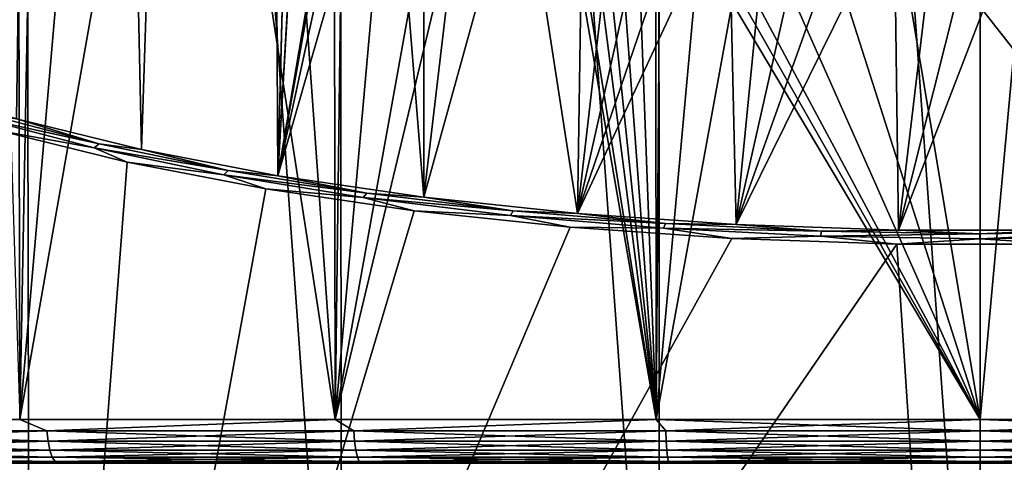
# Model space of a CAD drawing. Header units: millimetres. Extents: x -24 to 24, y 0 to 188.
# Tile 348 of 460: x -6.64 to 0.17, y 150.81 to 153.86. Entities that reach past the tile are written whole.
import ezdxf

# ---------------------------------------------------------------- set-up
doc = ezdxf.new("R2010")
doc.units = ezdxf.units.MM
doc.header["$LTSCALE"] = 58.620611
for name, color, linetype in [('166', 7, 'CONTINUOUS'), ('169', 7, 'CONTINUOUS'), ('173', 7, 'CONTINUOUS'), ('401', 7, 'CONTINUOUS'), ('402', 7, 'CONTINUOUS'), ('75', 7, 'CONTINUOUS'), ('76', 7, 'CONTINUOUS'), ('87', 7, 'CONTINUOUS'), ('88', 7, 'CONTINUOUS')]:
    doc.layers.add(name, color=color, linetype=linetype)

msp = doc.modelspace()

# ---------------------------------------------------------------- linework, layer by layer
at = {"layer": '166', "color": 7, "linetype": 'CONTINUOUS'}
for points in [[(-6.6068, 143.5251, 126.8073), (-13.2133, 143.4601, 126.8278), (-6.7736, 153.0941, 157.16), (-6.6068, 143.5251, 126.8073)], [(-5.8948, 152.8778, 156.455), (-6.6068, 143.5251, 126.8073), (-6.7736, 153.0941, 157.16), (-5.8948, 152.8778, 156.455)], [(-4.9363, 152.6934, 155.8521), (-6.6068, 143.5251, 126.8073), (-5.8948, 152.8778, 156.455), (-4.9363, 152.6934, 155.8521)], [(6.6068, 143.5251, 126.8073), (0, 143.5468, 126.8004), (5.8907, 152.8778, 156.4547), (6.6068, 143.5251, 126.8073)], [(5.8907, 152.8778, 156.4547), (0, 143.5468, 126.8004), (4.9317, 152.6933, 155.8516), (5.8907, 152.8778, 156.4547)], [(-3.9113, 152.5431, 155.3597), (-6.6068, 143.5251, 126.8073), (-4.9363, 152.6934, 155.8521), (-3.9113, 152.5431, 155.3597)], [(4.9317, 152.6933, 155.8516), (0, 143.5468, 126.8004), (3.9061, 152.543, 155.3591), (4.9317, 152.6933, 155.8516)], [(-2.8328, 152.4287, 154.9841), (-6.6068, 143.5251, 126.8073), (-3.9113, 152.5431, 155.3597), (-2.8328, 152.4287, 154.9841)], [(3.9061, 152.543, 155.3591), (0, 143.5468, 126.8004), (2.8278, 152.4286, 154.9837), (3.9061, 152.543, 155.3591)], [(-1.7161, 152.3516, 154.7309), (-6.6068, 143.5251, 126.8073), (-2.8328, 152.4287, 154.9841), (-1.7161, 152.3516, 154.7309)], [(2.8278, 152.4286, 154.9837), (0, 143.5468, 126.8004), (1.7113, 152.3516, 154.7307), (2.8278, 152.4286, 154.9837)], [(-0.576, 152.3128, 154.6033), (-6.6068, 143.5251, 126.8073), (-1.7161, 152.3516, 154.7309), (-0.576, 152.3128, 154.6033)], [(1.7113, 152.3516, 154.7307), (0, 143.5468, 126.8004), (0.5718, 152.3128, 154.6033), (1.7113, 152.3516, 154.7307)], [(0, 143.5468, 126.8004), (-6.6068, 143.5251, 126.8073), (-0.576, 152.3128, 154.6033), (0, 143.5468, 126.8004)], [(0.5718, 152.3128, 154.6033), (0, 143.5468, 126.8004), (-0.576, 152.3128, 154.6033), (0.5718, 152.3128, 154.6033)]]:
    msp.add_3dface(points, dxfattribs=at)
at = {"layer": '169', "color": 7, "linetype": 'CONTINUOUS'}
for points in [[(0, 147.642, 255.5309), (2.2148, 147.6112, 255.4333), (0, 178.708, 246.0331), (0, 147.642, 255.5309)], [(0, 178.708, 246.0331), (2.2148, 147.6112, 255.4333), (2.2341, 178.675, 245.9355), (0, 178.708, 246.0331)]]:
    msp.add_3dface(points, dxfattribs=at)
at = {"layer": '173', "color": 7, "linetype": 'CONTINUOUS'}
for points in [[(-4.4498, 178.5763, 245.6435), (-2.2148, 147.6112, 255.4333), (-2.2342, 178.675, 245.9355), (-4.4498, 178.5763, 245.6435)], [(0, 147.642, 255.5309), (0, 178.708, 246.0331), (-2.2342, 178.675, 245.9355), (0, 147.642, 255.5309)], [(-2.2148, 147.6112, 255.4333), (0, 147.642, 255.5309), (-2.2342, 178.675, 245.9355), (-2.2148, 147.6112, 255.4333)], [(-6.6285, 178.4128, 245.1593), (-4.4108, 147.5191, 255.1411), (-4.4498, 178.5763, 245.6435), (-6.6285, 178.4128, 245.1593)], [(-4.4108, 147.5191, 255.1411), (-2.2148, 147.6112, 255.4333), (-4.4498, 178.5763, 245.6435), (-4.4108, 147.5191, 255.1411)], [(-8.751, 178.1862, 244.4869), (-6.5691, 147.3664, 254.657), (-6.6285, 178.4128, 245.1593), (-8.751, 178.1862, 244.4869)], [(-6.5691, 147.3664, 254.657), (-4.4108, 147.5191, 255.1411), (-6.6285, 178.4128, 245.1593), (-6.5691, 147.3664, 254.657)], [(-8.6714, 147.1545, 253.985), (-6.5691, 147.3664, 254.657), (-8.751, 178.1862, 244.4869), (-8.6714, 147.1545, 253.985)]]:
    msp.add_3dface(points, dxfattribs=at)
at = {"layer": '401', "color": 7, "linetype": 'CONTINUOUS'}
for points in [[(-6.0876, 153.0058, 156.7161), (-6.9431, 153.1918, 157.3801), (-6.9031, 153.22, 157.4133), (-6.0876, 153.0058, 156.7161)], [(-6.0876, 153.0058, 156.7161), (-6.9031, 153.22, 157.4133), (-6.6591, 153.1785, 157.2589), (-6.0876, 153.0058, 156.7161)], [(-6.1229, 152.9764, 156.6789), (-6.7736, 153.0941, 157.16), (-6.9431, 153.1918, 157.3801), (-6.1229, 152.9764, 156.6789)], [(-6.1229, 152.9764, 156.6789), (-6.9431, 153.1918, 157.3801), (-6.0876, 153.0058, 156.7161), (-6.1229, 152.9764, 156.6789)], [(-5.7947, 152.9656, 156.5655), (-6.0876, 153.0058, 156.7161), (-6.6591, 153.1785, 157.2589), (-5.7947, 152.9656, 156.5655)], [(-5.8948, 152.8778, 156.455), (-6.7736, 153.0941, 157.16), (-6.1229, 152.9764, 156.6789), (-5.8948, 152.8778, 156.455)], [(-5.1953, 152.8202, 156.1104), (-6.1229, 152.9764, 156.6789), (-6.0876, 153.0058, 156.7161), (-5.1953, 152.8202, 156.1104)], [(-5.1953, 152.8202, 156.1104), (-6.0876, 153.0058, 156.7161), (-5.7947, 152.9656, 156.5655), (-5.1953, 152.8202, 156.1104)], [(-5.2255, 152.7898, 156.0696), (-5.8948, 152.8778, 156.455), (-6.1229, 152.9764, 156.6789), (-5.2255, 152.7898, 156.0696)], [(-5.2255, 152.7898, 156.0696), (-6.1229, 152.9764, 156.6789), (-5.1953, 152.8202, 156.1104), (-5.2255, 152.7898, 156.0696)], [(-4.852, 152.784, 155.9727), (-5.1953, 152.8202, 156.1104), (-5.7947, 152.9656, 156.5655), (-4.852, 152.784, 155.9727)], [(-4.9363, 152.6934, 155.8521), (-5.8948, 152.8778, 156.455), (-5.2255, 152.7898, 156.0696), (-4.9363, 152.6934, 155.8521)], [(-4.2377, 152.6652, 155.6038), (-5.2255, 152.7898, 156.0696), (-5.1953, 152.8202, 156.1104), (-4.2377, 152.6652, 155.6038)], [(-4.2377, 152.6652, 155.6038), (-5.1953, 152.8202, 156.1104), (-4.852, 152.784, 155.9727), (-4.2377, 152.6652, 155.6038)], [(-4.2623, 152.6339, 155.5601), (-4.9363, 152.6934, 155.8521), (-5.2255, 152.7898, 156.0696), (-4.2623, 152.6339, 155.5601)], [(-4.2623, 152.6339, 155.5601), (-5.2255, 152.7898, 156.0696), (-4.2377, 152.6652, 155.6038), (-4.2623, 152.6339, 155.5601)], [(-3.8437, 152.636, 155.4884), (-4.2377, 152.6652, 155.6038), (-4.852, 152.784, 155.9727), (-3.8437, 152.636, 155.4884)], [(-3.9113, 152.5431, 155.3597), (-4.9363, 152.6934, 155.8521), (-4.2623, 152.6339, 155.5601), (-3.9113, 152.5431, 155.3597)], [(-3.2266, 152.5428, 155.2029), (-4.2623, 152.6339, 155.5601), (-4.2377, 152.6652, 155.6038), (-3.2266, 152.5428, 155.2029)], [(-3.2266, 152.5428, 155.2029), (-4.2377, 152.6652, 155.6038), (-3.8437, 152.636, 155.4884), (-3.2266, 152.5428, 155.2029)], [(-3.2453, 152.5108, 155.1568), (-3.9113, 152.5431, 155.3597), (-4.2623, 152.6339, 155.5601), (-3.2453, 152.5108, 155.1568)], [(-3.2453, 152.5108, 155.1568), (-4.2623, 152.6339, 155.5601), (-3.2266, 152.5428, 155.2029), (-3.2453, 152.5108, 155.1568)], [(-2.7831, 152.5232, 155.1192), (-3.2266, 152.5428, 155.2029), (-3.8437, 152.636, 155.4884), (-2.7831, 152.5232, 155.1192)], [(-2.8328, 152.4287, 154.9841), (-3.9113, 152.5431, 155.3597), (-3.2453, 152.5108, 155.1568), (-2.8328, 152.4287, 154.9841)], [(-2.175, 152.4542, 154.9127), (-3.2453, 152.5108, 155.1568), (-3.2266, 152.5428, 155.2029), (-2.175, 152.4542, 154.9127)], [(-2.175, 152.4542, 154.9127), (-3.2266, 152.5428, 155.2029), (-2.7831, 152.5232, 155.1192), (-2.175, 152.4542, 154.9127)], [(-2.1876, 152.4217, 154.8649), (-2.8328, 152.4287, 154.9841), (-3.2453, 152.5108, 155.1568), (-2.1876, 152.4217, 154.8649)], [(-2.1876, 152.4217, 154.8649), (-3.2453, 152.5108, 155.1568), (-2.175, 152.4542, 154.9127), (-2.1876, 152.4217, 154.8649)], [(-1.685, 152.4472, 154.8703), (-2.175, 152.4542, 154.9127), (-2.7831, 152.5232, 155.1192), (-1.685, 152.4472, 154.8703)], [(-1.7161, 152.3516, 154.7309), (-2.8328, 152.4287, 154.9841), (-2.1876, 152.4217, 154.8649), (-1.7161, 152.3516, 154.7309)], [(-1.096, 152.4006, 154.737), (-2.1876, 152.4217, 154.8649), (-2.175, 152.4542, 154.9127), (-1.096, 152.4006, 154.737)], [(-1.1024, 152.3678, 154.6882), (-1.7161, 152.3516, 154.7309), (-2.1876, 152.4217, 154.8649), (-1.1024, 152.3678, 154.6882)], [(-1.1024, 152.3678, 154.6882), (-2.1876, 152.4217, 154.8649), (-1.096, 152.4006, 154.737), (-1.1024, 152.3678, 154.6882)], [(-1.096, 152.4006, 154.737), (-2.175, 152.4542, 154.9127), (-1.685, 152.4472, 154.8703), (-1.096, 152.4006, 154.737)], [(-0.5641, 152.4089, 154.7449), (-1.096, 152.4006, 154.737), (-1.685, 152.4472, 154.8703), (-0.5641, 152.4089, 154.7449)], [(-0.0032, 152.3824, 154.6779), (-1.1024, 152.3678, 154.6882), (-1.096, 152.4006, 154.737), (-0.0032, 152.3824, 154.6779)], [(-0.0032, 152.3824, 154.6779), (-1.096, 152.4006, 154.737), (-0.5641, 152.4089, 154.7449), (-0.0032, 152.3824, 154.6779)], [(0.5647, 152.4087, 154.745), (-0.0032, 152.3824, 154.6779), (-0.5641, 152.4089, 154.7449), (0.5647, 152.4087, 154.745)], [(1.0896, 152.4, 154.7362), (-0.0032, 152.3824, 154.6779), (0.5647, 152.4087, 154.745), (1.0896, 152.4, 154.7362)], [(1.0959, 152.3672, 154.6875), (-0.0032, 152.3495, 154.6288), (1.0896, 152.4, 154.7362), (1.0959, 152.3672, 154.6875)], [(1.0896, 152.4, 154.7362), (-0.0032, 152.3495, 154.6288), (-0.0032, 152.3824, 154.6779), (1.0896, 152.4, 154.7362)], [(-0.576, 152.3128, 154.6033), (-1.7161, 152.3516, 154.7309), (-1.1024, 152.3678, 154.6882), (-0.576, 152.3128, 154.6033)], [(-0.0032, 152.3495, 154.6288), (-1.1024, 152.3678, 154.6882), (-0.0032, 152.3824, 154.6779), (-0.0032, 152.3495, 154.6288)], [(-0.0032, 152.3495, 154.6288), (-0.576, 152.3128, 154.6033), (-1.1024, 152.3678, 154.6882), (-0.0032, 152.3495, 154.6288)], [(0.5718, 152.3128, 154.6033), (-0.576, 152.3128, 154.6033), (-0.0032, 152.3495, 154.6288), (0.5718, 152.3128, 154.6033)], [(1.0959, 152.3672, 154.6875), (0.5718, 152.3128, 154.6033), (-0.0032, 152.3495, 154.6288), (1.0959, 152.3672, 154.6875)]]:
    msp.add_3dface(points, dxfattribs=at)
at = {"layer": '402', "color": 7, "linetype": 'CONTINUOUS'}
for points in [[(-4.9903, 177.4891, 234.3294), (-5.7947, 152.9656, 156.5655), (-6.3186, 177.3007, 233.7571), (-4.9903, 177.4891, 234.3294)], [(-4.852, 152.784, 155.9727), (-5.7947, 152.9656, 156.5655), (-4.9903, 177.4891, 234.3294), (-4.852, 152.784, 155.9727)], [(-4.852, 152.784, 155.9727), (-4.9903, 177.4891, 234.3294), (-4.3072, 173.741, 222.4312), (-4.852, 152.784, 155.9727)], [(-6.3186, 177.3007, 233.7571), (-7.4334, 153.42, 158.0432), (-7.5753, 177.0696, 233.0537), (-6.3186, 177.3007, 233.7571)], [(-6.6591, 153.1785, 157.2589), (-7.4334, 153.42, 158.0432), (-6.3186, 177.3007, 233.7571), (-6.6591, 153.1785, 157.2589)], [(-5.7947, 152.9656, 156.5655), (-6.6591, 153.1785, 157.2589), (-6.3186, 177.3007, 233.7571), (-5.7947, 152.9656, 156.5655)], [(-4.3072, 173.741, 222.4312), (-4.3071, 173.5697, 221.888), (-4.852, 152.784, 155.9727), (-4.3072, 173.741, 222.4312)], [(-4.307, 162.3442, 186.2854), (-4.852, 152.784, 155.9727), (-4.3071, 173.5697, 221.888), (-4.307, 162.3442, 186.2854)], [(-4.307, 162.3442, 186.2854), (-4.307, 162.1729, 185.7421), (-4.852, 152.784, 155.9727), (-4.307, 162.3442, 186.2854)], [(-4.307, 155.9993, 166.1619), (-4.852, 152.784, 155.9727), (-4.307, 162.1729, 185.7421), (-4.307, 155.9993, 166.1619)], [(-4.3069, 155.828, 165.6187), (-4.852, 152.784, 155.9727), (-4.307, 155.9993, 166.1619), (-4.3069, 155.828, 165.6187)], [(-4.2287, 155.6585, 165.0798), (-4.852, 152.784, 155.9727), (-4.3069, 155.828, 165.6187), (-4.2287, 155.6585, 165.0798)], [(-4.0733, 155.4936, 164.5548), (-4.852, 152.784, 155.9727), (-4.2287, 155.6585, 165.0798), (-4.0733, 155.4936, 164.5548)], [(-3.8437, 152.636, 155.4884), (-4.852, 152.784, 155.9727), (-4.0733, 155.4936, 164.5548), (-3.8437, 152.636, 155.4884)], [(-3.8431, 155.3364, 164.0531), (-3.8437, 152.636, 155.4884), (-4.0733, 155.4936, 164.5548), (-3.8431, 155.3364, 164.0531)], [(-3.5415, 155.1895, 163.5833), (-3.8437, 152.636, 155.4884), (-3.8431, 155.3364, 164.0531), (-3.5415, 155.1895, 163.5833)], [(-3.1735, 155.0557, 163.155), (-3.8437, 152.636, 155.4884), (-3.5415, 155.1895, 163.5833), (-3.1735, 155.0557, 163.155)], [(-2.7831, 152.5232, 155.1192), (-3.8437, 152.636, 155.4884), (-3.1735, 155.0557, 163.155), (-2.7831, 152.5232, 155.1192)], [(-2.7452, 154.9375, 162.7761), (-2.7831, 152.5232, 155.1192), (-3.1735, 155.0557, 163.155), (-2.7452, 154.9375, 162.7761)], [(-2.5107, 154.8851, 162.6076), (-2.7831, 152.5232, 155.1192), (-2.7452, 154.9375, 162.7761), (-2.5107, 154.8851, 162.6076)], [(-2.2638, 154.8373, 162.4542), (-2.7831, 152.5232, 155.1192), (-2.5107, 154.8851, 162.6076), (-2.2638, 154.8373, 162.4542)], [(-2.0057, 154.7945, 162.3167), (-2.7831, 152.5232, 155.1192), (-2.2638, 154.8373, 162.4542), (-2.0057, 154.7945, 162.3167)], [(-1.7381, 154.757, 162.1961), (-2.7831, 152.5232, 155.1192), (-2.0057, 154.7945, 162.3167), (-1.7381, 154.757, 162.1961)], [(-1.685, 152.4472, 154.8703), (-2.7831, 152.5232, 155.1192), (-1.7381, 154.757, 162.1961), (-1.685, 152.4472, 154.8703)], [(-1.4618, 154.7249, 162.0929), (-1.685, 152.4472, 154.8703), (-1.7381, 154.757, 162.1961), (-1.4618, 154.7249, 162.0929)], [(-1.1783, 154.6983, 162.0076), (-1.685, 152.4472, 154.8703), (-1.4618, 154.7249, 162.0929), (-1.1783, 154.6983, 162.0076)], [(-0.889, 154.6776, 161.9408), (-1.685, 152.4472, 154.8703), (-1.1783, 154.6983, 162.0076), (-0.889, 154.6776, 161.9408)], [(-0.5949, 154.6626, 161.8928), (-1.685, 152.4472, 154.8703), (-0.889, 154.6776, 161.9408), (-0.5949, 154.6626, 161.8928)], [(-0.5641, 152.4089, 154.7449), (-1.685, 152.4472, 154.8703), (-0.5949, 154.6626, 161.8928), (-0.5641, 152.4089, 154.7449)], [(-0.2976, 154.6536, 161.8639), (-0.5641, 152.4089, 154.7449), (-0.5949, 154.6626, 161.8928), (-0.2976, 154.6536, 161.8639)], [(0.0005, 154.6505, 161.8542), (-0.5641, 152.4089, 154.7449), (-0.2976, 154.6536, 161.8639), (0.0005, 154.6505, 161.8542)], [(0.5647, 152.4087, 154.745), (-0.5641, 152.4089, 154.7449), (0.2986, 154.6535, 161.8639), (0.5647, 152.4087, 154.745)], [(0.2986, 154.6535, 161.8639), (-0.5641, 152.4089, 154.7449), (0.0005, 154.6505, 161.8542), (0.2986, 154.6535, 161.8639)]]:
    msp.add_3dface(points, dxfattribs=at)
at = {"layer": '75', "color": 7, "linetype": 'CONTINUOUS'}
for points in [[(0, 163.3645, -24.25), (1.1248, 163.3645, -24.2239), (0, 151.1, -24.25), (0, 163.3645, -24.25)], [(0, 151.1, -24.25), (1.1248, 163.3645, -24.2239), (2.2375, 151.1, -24.1466), (0, 151.1, -24.25)], [(0.4827, 153.986, 24.2452), (0, 153.95, 24.25), (2.2375, 151.1, 24.1466), (0.4827, 153.986, 24.2452)], [(0, 153.95, 24.25), (0, 151.1, 24.25), (2.2375, 151.1, 24.1466), (0, 153.95, 24.25)]]:
    msp.add_3dface(points, dxfattribs=at)
at = {"layer": '76', "color": 7, "linetype": 'CONTINUOUS'}
for points in [[(-6.3999, 163.6772, 23.3902), (-4.4559, 151.1, 23.8371), (-5.3523, 163.7006, 23.652), (-6.3999, 163.6772, 23.3902)], [(-5.3523, 163.7006, 23.652), (-4.4559, 151.1, 23.8371), (-4.2944, 163.72, 23.8667), (-5.3523, 163.7006, 23.652)], [(-4.2944, 163.72, 23.8667), (-4.4559, 151.1, 23.8371), (-3.1691, 156.4792, 24.042), (-4.2944, 163.72, 23.8667)], [(-7.0352, 163.661, 23.2071), (-6.6363, 151.1, 23.3243), (-6.3999, 163.6772, 23.3902), (-7.0352, 163.661, 23.2071)], [(-6.6363, 151.1, 23.3243), (-4.4559, 151.1, 23.8371), (-6.3999, 163.6772, 23.3902), (-6.6363, 151.1, 23.3243)], [(-6.6363, 151.1, -23.3243), (-8.7601, 151.1, -22.6125), (-6.6641, 163.3645, -23.3164), (-6.6363, 151.1, -23.3243)], [(-5.5754, 163.3645, -23.6004), (-6.6363, 151.1, -23.3243), (-6.6641, 163.3645, -23.3164), (-5.5754, 163.3645, -23.6004)], [(-4.4559, 151.1, -23.8371), (-6.6363, 151.1, -23.3243), (-4.4748, 163.3645, -23.8336), (-4.4559, 151.1, -23.8371)], [(-4.4748, 163.3645, -23.8336), (-6.6363, 151.1, -23.3243), (-5.5754, 163.3645, -23.6004), (-4.4748, 163.3645, -23.8336)], [(-3.3646, 163.3645, -24.0155), (-4.4559, 151.1, -23.8371), (-4.4748, 163.3645, -23.8336), (-3.3646, 163.3645, -24.0155)], [(-2.2375, 151.1, -24.1466), (-4.4559, 151.1, -23.8371), (-2.2471, 163.3645, -24.1457), (-2.2375, 151.1, -24.1466)], [(-2.2471, 163.3645, -24.1457), (-4.4559, 151.1, -23.8371), (-3.3646, 163.3645, -24.0155), (-2.2471, 163.3645, -24.1457)], [(-1.1248, 163.3645, -24.2239), (-2.2375, 151.1, -24.1466), (-2.2471, 163.3645, -24.1457), (-1.1248, 163.3645, -24.2239)], [(0, 163.3645, -24.25), (0, 151.1, -24.25), (-2.2375, 151.1, -24.1466), (0, 163.3645, -24.25)], [(0, 163.3645, -24.25), (-2.2375, 151.1, -24.1466), (-1.1248, 163.3645, -24.2239), (0, 163.3645, -24.25)], [(-4.4559, 151.1, 23.8371), (-2.2375, 151.1, 24.1466), (-3.1691, 156.4792, 24.042), (-4.4559, 151.1, 23.8371)], [(-3.1691, 156.4792, 24.042), (-2.2375, 151.1, 24.1466), (-3.0265, 156.0155, 24.0604), (-3.1691, 156.4792, 24.042)], [(-3.0265, 156.0155, 24.0604), (-2.2375, 151.1, 24.1466), (-2.8159, 155.5773, 24.086), (-3.0265, 156.0155, 24.0604)], [(-2.8159, 155.5773, 24.086), (-2.2375, 151.1, 24.1466), (-2.6865, 155.371, 24.1007), (-2.8159, 155.5773, 24.086)], [(-2.6865, 155.371, 24.1007), (-2.2375, 151.1, 24.1466), (-2.5418, 155.1747, 24.1164), (-2.6865, 155.371, 24.1007)], [(-2.5418, 155.1747, 24.1164), (-2.2375, 151.1, 24.1466), (-2.3827, 154.9898, 24.1327), (-2.5418, 155.1747, 24.1164)], [(-2.3827, 154.9898, 24.1327), (-2.2375, 151.1, 24.1466), (-2.2102, 154.8172, 24.1491), (-2.3827, 154.9898, 24.1327)], [(-2.2375, 151.1, 24.1466), (0, 151.1, 24.25), (-2.2102, 154.8172, 24.1491), (-2.2375, 151.1, 24.1466)], [(-2.2102, 154.8172, 24.1491), (0, 151.1, 24.25), (-2.0253, 154.6583, 24.1653), (-2.2102, 154.8172, 24.1491)], [(-2.0253, 154.6583, 24.1653), (0, 151.1, 24.25), (-1.8291, 154.5135, 24.1809), (-2.0253, 154.6583, 24.1653)], [(-1.8291, 154.5135, 24.1809), (0, 151.1, 24.25), (-1.4074, 154.2706, 24.2091), (-1.8291, 154.5135, 24.1809)], [(-1.4074, 154.2706, 24.2091), (0, 151.1, 24.25), (-0.9552, 154.0935, 24.2312), (-1.4074, 154.2706, 24.2091)], [(-0.9552, 154.0935, 24.2312), (0, 151.1, 24.25), (-0.4827, 153.986, 24.2452), (-0.9552, 154.0935, 24.2312)], [(0, 151.1, 24.25), (0, 153.95, 24.25), (-0.4827, 153.986, 24.2452), (0, 151.1, 24.25)]]:
    msp.add_3dface(points, dxfattribs=at)
at = {"layer": '87', "color": 7, "linetype": 'CONTINUOUS'}
for points in [[(-8.7601, 151.1, -22.6125), (-6.6363, 151.1, -23.3243), (-8.5173, 151.0227, -22.6942), (-8.7601, 151.1, -22.6125)], [(-6.4487, 151.0227, 23.3663), (-6.6363, 151.1, 23.3243), (-8.5173, 151.0227, 22.6942), (-6.4487, 151.0227, 23.3663)], [(-8.5173, 151.0227, -22.6942), (-6.6363, 151.1, -23.3243), (-6.4487, 151.0227, -23.3663), (-8.5173, 151.0227, -22.6942)], [(-4.4559, 151.1, 23.8371), (-6.6363, 151.1, 23.3243), (-6.4487, 151.0227, 23.3663), (-4.4559, 151.1, 23.8371)], [(-6.6363, 151.1, -23.3243), (-4.4559, 151.1, -23.8371), (-6.4487, 151.0227, -23.3663), (-6.6363, 151.1, -23.3243)], [(-4.3282, 151.0227, 23.8503), (-4.4559, 151.1, 23.8371), (-6.4487, 151.0227, 23.3663), (-4.3282, 151.0227, 23.8503)], [(-6.4487, 151.0227, -23.3663), (-4.4559, 151.1, -23.8371), (-4.3282, 151.0227, -23.8503), (-6.4487, 151.0227, -23.3663)], [(-2.2375, 151.1, 24.1466), (-4.4559, 151.1, 23.8371), (-4.3282, 151.0227, 23.8503), (-2.2375, 151.1, 24.1466)], [(-4.4559, 151.1, -23.8371), (-2.2375, 151.1, -24.1466), (-4.3282, 151.0227, -23.8503), (-4.4559, 151.1, -23.8371)], [(-2.1728, 151.0227, 24.1423), (-2.2375, 151.1, 24.1466), (-4.3282, 151.0227, 23.8503), (-2.1728, 151.0227, 24.1423)], [(-4.3282, 151.0227, -23.8503), (-2.2375, 151.1, -24.1466), (-2.1728, 151.0227, -24.1423), (-4.3282, 151.0227, -23.8503)], [(0, 151.1, 24.25), (-2.2375, 151.1, 24.1466), (0, 151.0227, 24.2399), (0, 151.1, 24.25)], [(-2.2375, 151.1, -24.1466), (0, 151.1, -24.25), (-2.1728, 151.0227, -24.1423), (-2.2375, 151.1, -24.1466)], [(0, 151.0227, 24.2399), (-2.2375, 151.1, 24.1466), (-2.1728, 151.0227, 24.1423), (0, 151.0227, 24.2399)], [(-2.1728, 151.0227, -24.1423), (0, 151.1, -24.25), (0, 151.0227, -24.2399), (-2.1728, 151.0227, -24.1423)], [(-6.4487, 151.0227, 23.3663), (-8.5173, 151.0227, 22.6942), (-6.4407, 150.9502, 23.3375), (-6.4487, 151.0227, 23.3663)], [(-6.4407, 150.9502, 23.3375), (-8.5173, 151.0227, 22.6942), (-8.5068, 150.9502, 22.6662), (-6.4407, 150.9502, 23.3375)], [(-8.5173, 151.0227, -22.6942), (-6.4487, 151.0227, -23.3663), (-8.5068, 150.9502, -22.6662), (-8.5173, 151.0227, -22.6942)], [(-8.5068, 150.9502, -22.6662), (-6.4487, 151.0227, -23.3663), (-6.4407, 150.9502, -23.3375), (-8.5068, 150.9502, -22.6662)], [(-4.3282, 151.0227, 23.8503), (-6.4487, 151.0227, 23.3663), (-4.3228, 150.9502, 23.8209), (-4.3282, 151.0227, 23.8503)], [(-4.3228, 150.9502, 23.8209), (-6.4487, 151.0227, 23.3663), (-6.4407, 150.9502, 23.3375), (-4.3228, 150.9502, 23.8209)], [(-6.4487, 151.0227, -23.3663), (-4.3282, 151.0227, -23.8503), (-6.4407, 150.9502, -23.3375), (-6.4487, 151.0227, -23.3663)], [(-6.4407, 150.9502, -23.3375), (-4.3282, 151.0227, -23.8503), (-4.3228, 150.9502, -23.8209), (-6.4407, 150.9502, -23.3375)], [(-2.1728, 151.0227, 24.1423), (-4.3282, 151.0227, 23.8503), (-2.1702, 150.9502, 24.1125), (-2.1728, 151.0227, 24.1423)], [(-2.1702, 150.9502, 24.1125), (-4.3282, 151.0227, 23.8503), (-4.3228, 150.9502, 23.8209), (-2.1702, 150.9502, 24.1125)], [(-4.3282, 151.0227, -23.8503), (-2.1728, 151.0227, -24.1423), (-4.3228, 150.9502, -23.8209), (-4.3282, 151.0227, -23.8503)], [(-4.3228, 150.9502, -23.8209), (-2.1728, 151.0227, -24.1423), (-2.1702, 150.9502, -24.1125), (-4.3228, 150.9502, -23.8209)], [(0, 151.0227, 24.2399), (-2.1728, 151.0227, 24.1423), (0, 150.9502, 24.2099), (0, 151.0227, 24.2399)], [(0, 150.9502, 24.2099), (-2.1728, 151.0227, 24.1423), (-2.1702, 150.9502, 24.1125), (0, 150.9502, 24.2099)], [(-2.1728, 151.0227, -24.1423), (0, 151.0227, -24.2399), (-2.1702, 150.9502, -24.1125), (-2.1728, 151.0227, -24.1423)], [(-2.1702, 150.9502, -24.1125), (0, 151.0227, -24.2399), (0, 150.9502, -24.2099), (-2.1702, 150.9502, -24.1125)], [(-6.4407, 150.9502, 23.3375), (-8.5068, 150.9502, 22.6662), (-6.428, 150.888, 23.2915), (-6.4407, 150.9502, 23.3375)], [(-6.428, 150.888, 23.2915), (-8.5068, 150.9502, 22.6662), (-8.49, 150.888, 22.6215), (-6.428, 150.888, 23.2915)], [(-8.5068, 150.9502, -22.6662), (-6.4407, 150.9502, -23.3375), (-8.49, 150.888, -22.6215), (-8.5068, 150.9502, -22.6662)], [(-8.49, 150.888, -22.6215), (-6.4407, 150.9502, -23.3375), (-6.428, 150.888, -23.2915), (-8.49, 150.888, -22.6215)], [(-4.3228, 150.9502, 23.8209), (-6.4407, 150.9502, 23.3375), (-4.3143, 150.888, 23.7739), (-4.3228, 150.9502, 23.8209)], [(-4.3143, 150.888, 23.7739), (-6.4407, 150.9502, 23.3375), (-6.428, 150.888, 23.2915), (-4.3143, 150.888, 23.7739)], [(-6.4407, 150.9502, -23.3375), (-4.3228, 150.9502, -23.8209), (-6.428, 150.888, -23.2915), (-6.4407, 150.9502, -23.3375)], [(-6.428, 150.888, -23.2915), (-4.3228, 150.9502, -23.8209), (-4.3143, 150.888, -23.7739), (-6.428, 150.888, -23.2915)], [(-2.1702, 150.9502, 24.1125), (-4.3228, 150.9502, 23.8209), (-2.1659, 150.888, 24.065), (-2.1702, 150.9502, 24.1125)], [(-2.1659, 150.888, 24.065), (-4.3228, 150.9502, 23.8209), (-4.3143, 150.888, 23.7739), (-2.1659, 150.888, 24.065)], [(-4.3228, 150.9502, -23.8209), (-2.1702, 150.9502, -24.1125), (-4.3143, 150.888, -23.7739), (-4.3228, 150.9502, -23.8209)], [(-4.3143, 150.888, -23.7739), (-2.1702, 150.9502, -24.1125), (-2.1659, 150.888, -24.065), (-4.3143, 150.888, -23.7739)], [(0, 150.9502, 24.2099), (-2.1702, 150.9502, 24.1125), (0, 150.888, 24.1622), (0, 150.9502, 24.2099)], [(0, 150.888, 24.1622), (-2.1702, 150.9502, 24.1125), (-2.1659, 150.888, 24.065), (0, 150.888, 24.1622)], [(-2.1702, 150.9502, -24.1125), (0, 150.9502, -24.2099), (-2.1659, 150.888, -24.065), (-2.1702, 150.9502, -24.1125)], [(-2.1659, 150.888, -24.065), (0, 150.9502, -24.2099), (0, 150.888, -24.1622), (-2.1659, 150.888, -24.065)], [(-6.428, 150.888, 23.2915), (-8.49, 150.888, 22.6215), (-6.4115, 150.8402, 23.2316), (-6.428, 150.888, 23.2915)], [(-6.4115, 150.8402, 23.2316), (-8.49, 150.888, 22.6215), (-8.4682, 150.8402, 22.5633), (-6.4115, 150.8402, 23.2316)], [(-8.49, 150.888, -22.6215), (-6.428, 150.888, -23.2915), (-8.4682, 150.8402, -22.5633), (-8.49, 150.888, -22.6215)], [(-8.4682, 150.8402, -22.5633), (-6.428, 150.888, -23.2915), (-6.4115, 150.8402, -23.2316), (-8.4682, 150.8402, -22.5633)], [(-6.4115, 150.8402, 23.2316), (-8.4682, 150.8402, 22.5633), (-6.3922, 150.8102, 23.1618), (-6.4115, 150.8402, 23.2316)], [(-6.3922, 150.8102, 23.1618), (-8.4682, 150.8402, 22.5633), (-8.4427, 150.8102, 22.4955), (-6.3922, 150.8102, 23.1618)], [(-8.4682, 150.8402, -22.5633), (-6.4115, 150.8402, -23.2316), (-8.4427, 150.8102, -22.4955), (-8.4682, 150.8402, -22.5633)], [(-8.4427, 150.8102, -22.4955), (-6.4115, 150.8402, -23.2316), (-6.3922, 150.8102, -23.1618), (-8.4427, 150.8102, -22.4955)], [(-4.3143, 150.888, 23.7739), (-6.428, 150.888, 23.2915), (-4.3032, 150.8402, 23.7128), (-4.3143, 150.888, 23.7739)], [(-4.3032, 150.8402, 23.7128), (-6.428, 150.888, 23.2915), (-6.4115, 150.8402, 23.2316), (-4.3032, 150.8402, 23.7128)], [(-6.428, 150.888, -23.2915), (-4.3143, 150.888, -23.7739), (-6.4115, 150.8402, -23.2316), (-6.428, 150.888, -23.2915)], [(-6.4115, 150.8402, -23.2316), (-4.3143, 150.888, -23.7739), (-4.3032, 150.8402, -23.7128), (-6.4115, 150.8402, -23.2316)], [(-4.3032, 150.8402, 23.7128), (-6.4115, 150.8402, 23.2316), (-4.2903, 150.8102, 23.6415), (-4.3032, 150.8402, 23.7128)], [(-4.2903, 150.8102, 23.6415), (-6.4115, 150.8402, 23.2316), (-6.3922, 150.8102, 23.1618), (-4.2903, 150.8102, 23.6415)], [(-6.4115, 150.8402, -23.2316), (-4.3032, 150.8402, -23.7128), (-6.3922, 150.8102, -23.1618), (-6.4115, 150.8402, -23.2316)], [(-6.3922, 150.8102, -23.1618), (-4.3032, 150.8402, -23.7128), (-4.2903, 150.8102, -23.6415), (-6.3922, 150.8102, -23.1618)], [(-2.1659, 150.888, 24.065), (-4.3143, 150.888, 23.7739), (-2.1603, 150.8402, 24.003), (-2.1659, 150.888, 24.065)], [(-2.1603, 150.8402, 24.003), (-4.3143, 150.888, 23.7739), (-4.3032, 150.8402, 23.7128), (-2.1603, 150.8402, 24.003)], [(-4.3143, 150.888, -23.7739), (-2.1659, 150.888, -24.065), (-4.3032, 150.8402, -23.7128), (-4.3143, 150.888, -23.7739)], [(-4.3032, 150.8402, -23.7128), (-2.1659, 150.888, -24.065), (-2.1603, 150.8402, -24.003), (-4.3032, 150.8402, -23.7128)], [(-2.1603, 150.8402, 24.003), (-4.3032, 150.8402, 23.7128), (-2.1538, 150.8102, 23.9309), (-2.1603, 150.8402, 24.003)], [(-2.1538, 150.8102, 23.9309), (-4.3032, 150.8402, 23.7128), (-4.2903, 150.8102, 23.6415), (-2.1538, 150.8102, 23.9309)], [(-4.3032, 150.8402, -23.7128), (-2.1603, 150.8402, -24.003), (-4.2903, 150.8102, -23.6415), (-4.3032, 150.8402, -23.7128)], [(-4.2903, 150.8102, -23.6415), (-2.1603, 150.8402, -24.003), (-2.1538, 150.8102, -23.9309), (-4.2903, 150.8102, -23.6415)], [(0, 150.888, 24.1622), (-2.1659, 150.888, 24.065), (0, 150.8402, 24.1001), (0, 150.888, 24.1622)], [(0, 150.8402, 24.1001), (-2.1659, 150.888, 24.065), (-2.1603, 150.8402, 24.003), (0, 150.8402, 24.1001)], [(-2.1659, 150.888, -24.065), (0, 150.888, -24.1622), (-2.1603, 150.8402, -24.003), (-2.1659, 150.888, -24.065)], [(-2.1603, 150.8402, -24.003), (0, 150.888, -24.1622), (0, 150.8402, -24.1001), (-2.1603, 150.8402, -24.003)], [(0, 150.8402, 24.1001), (-2.1603, 150.8402, 24.003), (0, 150.8102, 24.0276), (0, 150.8402, 24.1001)], [(0, 150.8102, 24.0276), (-2.1603, 150.8402, 24.003), (-2.1538, 150.8102, 23.9309), (0, 150.8102, 24.0276)], [(-2.1603, 150.8402, -24.003), (0, 150.8402, -24.1001), (-2.1538, 150.8102, -23.9309), (-2.1603, 150.8402, -24.003)], [(-2.1538, 150.8102, -23.9309), (0, 150.8402, -24.1001), (0, 150.8102, -24.0276), (-2.1538, 150.8102, -23.9309)], [(-6.5513, 150.8, -23.0366), (-8.6492, 150.8, -22.3337), (-8.4427, 150.8102, -22.4955), (-6.5513, 150.8, -23.0366)], [(-8.6492, 150.8, 22.3337), (-6.5513, 150.8, 23.0366), (-8.4427, 150.8102, 22.4955), (-8.6492, 150.8, 22.3337)], [(-6.5513, 150.8, -23.0366), (-8.4427, 150.8102, -22.4955), (-6.3922, 150.8102, -23.1618), (-6.5513, 150.8, -23.0366)], [(-6.5513, 150.8, 23.0366), (-6.3922, 150.8102, 23.1618), (-8.4427, 150.8102, 22.4955), (-6.5513, 150.8, 23.0366)], [(-4.3978, 150.8, -23.5428), (-6.5513, 150.8, -23.0366), (-6.3922, 150.8102, -23.1618), (-4.3978, 150.8, -23.5428)], [(-6.5513, 150.8, 23.0366), (-4.3978, 150.8, 23.5428), (-6.3922, 150.8102, 23.1618), (-6.5513, 150.8, 23.0366)], [(-4.3978, 150.8, -23.5428), (-6.3922, 150.8102, -23.1618), (-4.2903, 150.8102, -23.6415), (-4.3978, 150.8, -23.5428)], [(-4.3978, 150.8, 23.5428), (-4.2903, 150.8102, 23.6415), (-6.3922, 150.8102, 23.1618), (-4.3978, 150.8, 23.5428)], [(-2.2063, 150.8, -23.8482), (-4.3978, 150.8, -23.5428), (-4.2903, 150.8102, -23.6415), (-2.2063, 150.8, -23.8482)], [(-4.3978, 150.8, 23.5428), (-2.2063, 150.8, 23.8482), (-4.2903, 150.8102, 23.6415), (-4.3978, 150.8, 23.5428)], [(-2.2063, 150.8, -23.8482), (-4.2903, 150.8102, -23.6415), (-2.1538, 150.8102, -23.9309), (-2.2063, 150.8, -23.8482)], [(-2.2063, 150.8, 23.8482), (-2.1538, 150.8102, 23.9309), (-4.2903, 150.8102, 23.6415), (-2.2063, 150.8, 23.8482)], [(-2.2063, 150.8, 23.8482), (0, 150.8, 23.95), (-2.1538, 150.8102, 23.9309), (-2.2063, 150.8, 23.8482)], [(0, 150.8, -23.95), (-2.2063, 150.8, -23.8482), (0, 150.8102, -24.0276), (0, 150.8, -23.95)], [(-2.2063, 150.8, -23.8482), (-2.1538, 150.8102, -23.9309), (0, 150.8102, -24.0276), (-2.2063, 150.8, -23.8482)], [(0, 150.8, 23.95), (0, 150.8102, 24.0276), (-2.1538, 150.8102, 23.9309), (0, 150.8, 23.95)]]:
    msp.add_3dface(points, dxfattribs=at)
at = {"layer": '88', "color": 7, "linetype": 'CONTINUOUS'}
for points in [[(2.2375, 151.1, 24.1466), (0, 151.1, 24.25), (2.1728, 151.0227, 24.1423), (2.2375, 151.1, 24.1466)], [(0, 151.1, 24.25), (0, 151.0227, 24.2399), (2.1728, 151.0227, 24.1423), (0, 151.1, 24.25)], [(0, 151.1, -24.25), (2.2375, 151.1, -24.1466), (0, 151.0227, -24.2399), (0, 151.1, -24.25)], [(0, 151.0227, -24.2399), (2.2375, 151.1, -24.1466), (2.1728, 151.0227, -24.1423), (0, 151.0227, -24.2399)], [(0, 151.0227, 24.2399), (0, 150.9502, 24.2099), (2.1702, 150.9502, 24.1125), (0, 151.0227, 24.2399)], [(2.1728, 151.0227, 24.1423), (0, 151.0227, 24.2399), (2.1702, 150.9502, 24.1125), (2.1728, 151.0227, 24.1423)], [(0, 150.9502, -24.2099), (0, 151.0227, -24.2399), (2.1728, 151.0227, -24.1423), (0, 150.9502, -24.2099)], [(0, 150.9502, -24.2099), (2.1728, 151.0227, -24.1423), (2.1702, 150.9502, -24.1125), (0, 150.9502, -24.2099)], [(0, 150.9502, 24.2099), (0, 150.888, 24.1622), (2.1659, 150.888, 24.065), (0, 150.9502, 24.2099)], [(2.1702, 150.9502, 24.1125), (0, 150.9502, 24.2099), (2.1659, 150.888, 24.065), (2.1702, 150.9502, 24.1125)], [(0, 150.888, -24.1622), (0, 150.9502, -24.2099), (2.1702, 150.9502, -24.1125), (0, 150.888, -24.1622)], [(0, 150.888, -24.1622), (2.1702, 150.9502, -24.1125), (2.1659, 150.888, -24.065), (0, 150.888, -24.1622)], [(0, 150.888, 24.1622), (0, 150.8402, 24.1001), (2.1603, 150.8402, 24.003), (0, 150.888, 24.1622)], [(2.1659, 150.888, 24.065), (0, 150.888, 24.1622), (2.1603, 150.8402, 24.003), (2.1659, 150.888, 24.065)], [(0, 150.8402, -24.1001), (0, 150.888, -24.1622), (2.1659, 150.888, -24.065), (0, 150.8402, -24.1001)], [(0, 150.8402, -24.1001), (2.1659, 150.888, -24.065), (2.1603, 150.8402, -24.003), (0, 150.8402, -24.1001)], [(0, 150.8402, 24.1001), (0, 150.8102, 24.0276), (2.1538, 150.8102, 23.9309), (0, 150.8402, 24.1001)], [(2.1603, 150.8402, 24.003), (0, 150.8402, 24.1001), (2.1538, 150.8102, 23.9309), (2.1603, 150.8402, 24.003)], [(0, 150.8102, -24.0276), (0, 150.8402, -24.1001), (2.1603, 150.8402, -24.003), (0, 150.8102, -24.0276)], [(0, 150.8102, -24.0276), (2.1603, 150.8402, -24.003), (2.1538, 150.8102, -23.9309), (0, 150.8102, -24.0276)], [(0, 150.8, 23.95), (2.2063, 150.8, 23.8482), (0, 150.8102, 24.0276), (0, 150.8, 23.95)], [(0, 150.8102, 24.0276), (2.2063, 150.8, 23.8482), (2.1538, 150.8102, 23.9309), (0, 150.8102, 24.0276)], [(2.2063, 150.8, -23.8482), (0, 150.8, -23.95), (2.1538, 150.8102, -23.9309), (2.2063, 150.8, -23.8482)], [(0, 150.8, -23.95), (0, 150.8102, -24.0276), (2.1538, 150.8102, -23.9309), (0, 150.8, -23.95)]]:
    msp.add_3dface(points, dxfattribs=at)

doc.saveas('drawing.dxf')
